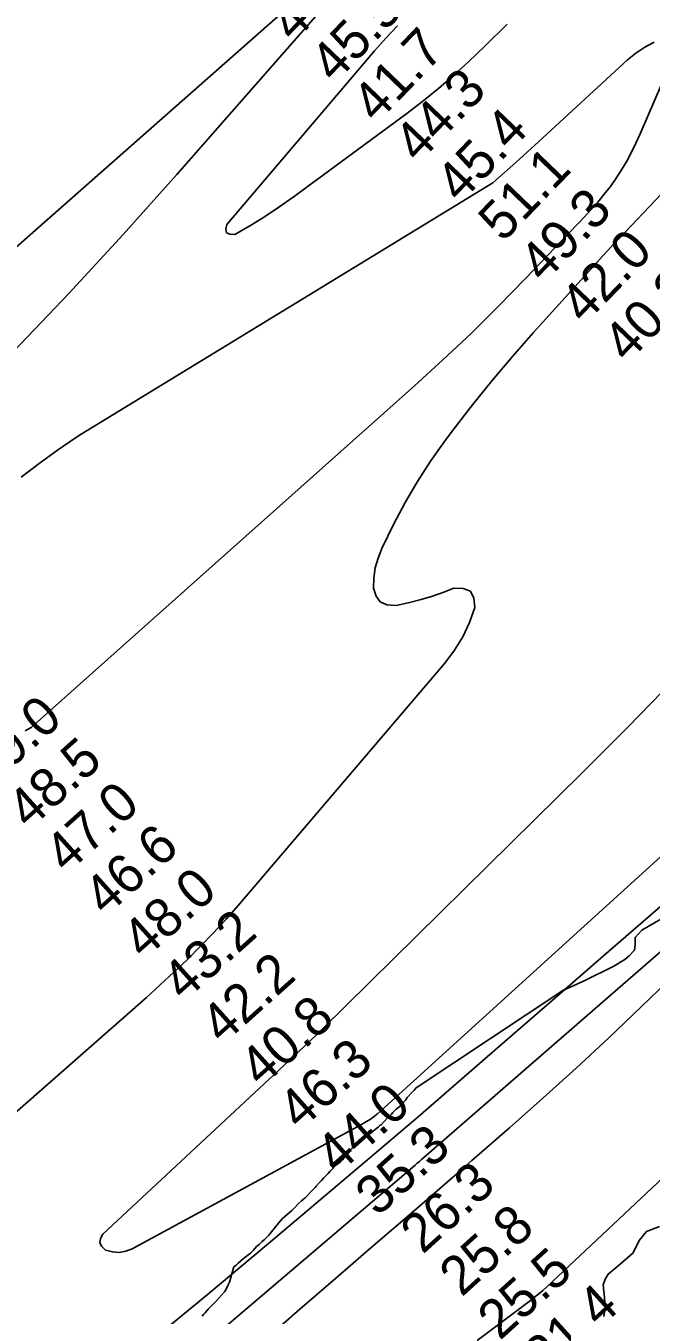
# Model space of a CAD drawing. Extents: x 3177385 to 3215275, y 903885 to 929304.
# Drawn here: x 3203380 to 3204461, y 919142 to 921371 of the extents above; entities that cross this region are included whole.
import ezdxf

# ---------------------------------------------------------------- set-up
doc = ezdxf.new("R2010")
doc.units = 0
for name, color, linetype in [('V-RIVR-EDGE', 7, 'Continuous'), ('V-RIVR-RANG', 7, 'Continuous'), ('V-SITE-VEGE', 7, 'Continuous'), ('V-TOPO-DPTH', 7, 'Continuous'), ('V-TOPO-MAJR', 7, 'Continuous'), ('V-TOPO-MINR', 7, 'Continuous')]:
    doc.layers.add(name, color=color, linetype=linetype)

msp = doc.modelspace()

# ---------------------------------------------------------------- linework, layer by layer
at = {"layer": 'V-RIVR-EDGE'}
msp.add_lwpolyline([(3204475.1, 919295.4), (3204452.9, 919286.7), (3204440, 919271.5), (3204429.7, 919250.2), (3204407.5, 919230.4), (3204386.7, 919212.9), (3204381.1, 919204.6), (3204377.9, 919194.5), (3204380.1, 919172.3), (3204381.5, 919154.8), (3204379.1, 919140)], dxfattribs=at)
at = {"layer": 'V-SITE-VEGE'}
for points in [[(3204004.7, 919482.8), (3204012, 919489.5), (3204014.6, 919492.6), (3204020.3, 919498.4), (3204027.3, 919504.4), (3204029.8, 919506.9), (3204036.8, 919514.6), (3204039, 919518.4), (3204047.6, 919527.9), (3204051.1, 919531.4), (3204055.2, 919535.9), (3204056.6, 919536.6), (3204308.2, 919703.5), (3204345.2, 919720.1), (3204396.1, 919745.6), (3204415.2, 919757), (3204422.9, 919763.4), (3204431.8, 919773.6), (3204433.1, 919782.5), (3204433.1, 919795.3), (3204444.5, 919808), (3204477.6, 919827.1)], [(3203684.7, 919140.8), (3203687.9, 919144.2), (3203690.1, 919146.2), (3203695.4, 919152.4), (3203704.4, 919162), (3203708.2, 919165.8), (3203718.4, 919176.8), (3203723.2, 919182.8), (3203725.6, 919186.2), (3203729.2, 919193.4), (3203731.8, 919199.2), (3203739.6, 919225.6), (3203743.7, 919228.8), (3203747.2, 919232.3), (3203756.1, 919240.2), (3203768.2, 919249.4), (3203773.3, 919254.5), (3203778.7, 919260.9), (3203783.1, 919264.7), (3203788.6, 919269.8), (3203791.7, 919272.3), (3203795.5, 919275.8), (3203800, 919280.6), (3203816.8, 919301.6), (3203820, 919305.4), (3203823.5, 919309.2), (3203839.1, 919322.9), (3203844.2, 919327.6), (3203851.5, 919335.6), (3203856.6, 919339.7), (3203859.8, 919342.9), (3203862.6, 919345.4), (3203876.3, 919359.1), (3203879.8, 919362.9), (3203881.7, 919365.5), (3203888, 919372.5), (3203890.9, 919375), (3203894.4, 919379.1), (3203902.7, 919387.1), (3203906.2, 919391.5), (3203910.3, 919395), (3203915.4, 919400.8), (3203923.6, 919407.1), (3203927.5, 919410.9), (3203929.7, 919413.8), (3203932.9, 919417.3), (3203936.7, 919423), (3203938.6, 919425.6), (3203943.3, 919430.6), (3203947.8, 919433.8), (3203951.9, 919437.3), (3203955.1, 919439.5), (3203957.7, 919441.8), (3203960.2, 919443.7), (3203964.6, 919448.1), (3203970.7, 919453.2), (3203976.1, 919457), (3203980.2, 919460.5), (3203983.4, 919462.7), (3203989.8, 919467.8), (3203992.6, 919470.7), (3203994.2, 919471.6), (3203999.6, 919477.1), (3204004.7, 919482.8)]]:
    msp.add_lwpolyline(points, dxfattribs=at)
at = {"layer": 'V-TOPO-DPTH'}
msp.add_lwpolyline([(3205901.8, 920913.5), (3205351.7, 920221.2), (3205339.5, 920206.1), (3205327.1, 920191.1), (3205314.5, 920176.3), (3205301.7, 920161.6), (3205278.5, 920135.5), (3205275.9, 920132.6), (3205274.5, 920131.1), (3205273.1, 920129.7), (3205231.4, 920087.8), (3205209, 920065.6), (3205186.5, 920043.5), (3205163.8, 920021.6), (3205140.9, 919999.9), (3204280.4, 919191.4), (3204273.5, 919185.2), (3204266.6, 919179.2), (3204259.4, 919173.3), (3204252.1, 919167.7), (3204132.3, 919077.8)], dxfattribs=at)
at = {"layer": 'V-TOPO-MAJR'}
msp.add_lwpolyline([(3205672.8, 921072.1), (3205142.6, 920448.4), (3205127.8, 920431.2), (3205112.7, 920414.2), (3205097.4, 920397.4), (3205081.9, 920380.8), (3205066, 920364.6), (3205049.9, 920348.6), (3205033.2, 920333.2), (3205016.3, 920318), (3204557.6, 919919.1), (3204468.1, 919841.3), (3204378.6, 919763.5), (3204289, 919685.8), (3204199.5, 919608), (3204058, 919485.4), (3204039.1, 919469.1), (3204020.2, 919452.8), (3204001.2, 919436.6), (3203982.1, 919420.5), (3203802.6, 919268.9), (3203693.2, 919177.6), (3203583.2, 919087.2)], dxfattribs=at)
at = {"layer": 'V-TOPO-MINR'}
for points in [[(3203358.7, 920808.5), (3203454.5, 920908.7), (3203548.3, 921010.8), (3203640.8, 921114.2), (3203901.2, 921410.9), (3203909.3, 921420.9), (3203916.8, 921431.2), (3203923.5, 921442.1), (3203929.6, 921453.4), (3203936.6, 921467.6), (3203936.3, 921474.2), (3203934.2, 921478.7), (3203929.5, 921479.8), (3203922.9, 921478.9), (3203900.3, 921461.6), (3203896.2, 921458.4), (3203892.2, 921455.2), (3203888.2, 921451.8), (3203884.2, 921448.4), (3203338.3, 920966.7)], [(3204002.4, 921349.9), (3203982.9, 921327.9), (3203963.7, 921305.8), (3203727.3, 921027.9), (3203725.8, 921019.6), (3203727.1, 921013.7), (3203732.7, 921011.2), (3203741.1, 921010.9), (3203767.1, 921025.8), (3203792.6, 921041.4), (3203817.5, 921057.9), (3203842, 921075.2), (3204038.4, 921219.7), (3204066.2, 921241.1), (3204093.5, 921263.1), (3204119.9, 921286.2), (3204145.7, 921310), (3204173.3, 921336.4), (3204212.2, 921374.2)], [(3204022.3, 921371.5), (3204002.4, 921349.9)], [(3203371.7, 920591), (3203402.9, 920614.9), (3203435, 920637.8), (3203467.5, 920660.1), (3203475.6, 920665.4), (3204187.2, 921100), (3204207.1, 921117.6), (3204226.9, 921135.3), (3204246.6, 921153.1), (3204266.2, 921171), (3204420.1, 921312.6), (3204434.5, 921324.2), (3204449.7, 921334.6), (3204466, 921343)], [(3204503.7, 921327.8), (3204441.6, 921184.4), (3204434.3, 921168.6), (3204426.7, 921152.9), (3204418.5, 921137.6), (3204409.8, 921122.5), (3204400.5, 921107.9), (3204390.6, 921093.7), (3204379.8, 921080.1), (3204368.5, 921066.8), (3204338.5, 921033.7), (3204336, 921031)], [(3204489.9, 921092.5), (3204404.7, 921003.2), (3204395.3, 920993.3), (3204385.9, 920983.2), (3204376.6, 920973.1), (3204367.4, 920963), (3204257, 920840.8), (3204221.1, 920799.9), (3204185.9, 920758.4), (3204151.9, 920715.9), (3204118.7, 920672.7), (3204103.7, 920652.6), (3204079.5, 920618.5), (3204056.7, 920583.5), (3204035.9, 920547.3), (3204016.3, 920510.4), (3203995.3, 920467.8), (3203988.7, 920451.2), (3203983.7, 920434.2), (3203981.4, 920416.7), (3203980.8, 920398.9), (3203985.4, 920385.5), (3203992.7, 920375.5), (3204004.1, 920370.5), (3204018.2, 920369), (3204023.1, 920369.9), (3204043.3, 920374.2), (3204063.3, 920379.3), (3204083, 920385.5), (3204102.5, 920392.5), (3204119.6, 920399.2), (3204136, 920398.8), (3204148.3, 920393.9), (3204154.3, 920382.1), (3204156.1, 920365.8), (3204146.7, 920339.8), (3204135.3, 920314.9), (3204120.7, 920291.7), (3204104.2, 920269.5), (3203747.4, 919851.2), (3203726.2, 919827), (3203704.5, 919803.3), (3203682.1, 919780.1), (3203659.3, 919757.4), (3203635.9, 919735.2), (3203612.4, 919713.3), (3203588.5, 919691.6), (3203564.5, 919670.2), (3203203, 919353.3)], [(3204336, 921031), (3204334.7, 921029.6), (3204333.4, 921028.3), (3204243.7, 920934.3), (3204197, 920886.5), (3204149.5, 920839.6), (3204100.9, 920793.8), (3204051.6, 920748.7), (3203389, 920158.4), (3203387.8, 920157.5), (3203385.3, 920155.9), (3203384, 920155.2), (3203380.5, 920153.6), (3203378.6, 920152.7)], [(3205677, 921037.5), (3205556.7, 920887.1), (3205480.2, 920792.8), (3205402.7, 920699.3), (3205323.9, 920606.9), (3205244.3, 920515.3), (3205093, 920344.1), (3205084.1, 920334.2), (3205075, 920324.5), (3205065.7, 920315), (3205056.2, 920305.7), (3204895.3, 920150.8), (3204804.5, 920064.8), (3204713, 919979.7), (3204620.1, 919896.1), (3204526.4, 919813.4), (3204067.7, 919414.6), (3204064, 919411.4), (3204060.3, 919408.2), (3204056.6, 919405), (3204052.9, 919401.8), (3203381.8, 918830.1)], [(3205666.8, 920962.1), (3205652, 920944.6), (3205132.8, 920346.1), (3205114.3, 920325.4), (3205095.5, 920305), (3205076.1, 920285.1), (3205056.3, 920265.5), (3204443.7, 919675.1), (3204387.7, 919621.9), (3204331.2, 919569.3), (3204273.8, 919517.5), (3204216, 919466.3), (3204151.1, 919409.6), (3204125.3, 919387.2), (3204099.5, 919364.7), (3204073.6, 919342.4), (3204047.7, 919320), (3203976.5, 919258.7), (3203915, 919205.6), (3203853.7, 919152.5), (3203792.4, 919099.2)], [(3205901.8, 920913.5), (3205351.7, 920221.2), (3205339.5, 920206.1), (3205327.1, 920191.1), (3205314.5, 920176.3), (3205301.7, 920161.6), (3205278.5, 920135.5), (3205275.9, 920132.6), (3205274.5, 920131.1), (3205273.1, 920129.7), (3205231.4, 920087.8), (3205209, 920065.6), (3205186.5, 920043.5), (3205163.8, 920021.6), (3205140.9, 919999.9), (3204280.4, 919191.4), (3204273.5, 919185.2), (3204266.6, 919179.2), (3204259.4, 919173.3), (3204252.1, 919167.7), (3204132.3, 919077.8)], [(3204828.4, 920254), (3203987.1, 919489.8), (3203987, 919489.7), (3203986.9, 919489.6), (3203986.9, 919489.6), (3203982.3, 919485.8), (3203979.9, 919484), (3203977.5, 919482.2), (3203975, 919480.5), (3203971.9, 919478.6), (3203969, 919476.9), (3203966.1, 919475.3), (3203963.2, 919473.6), (3203960.2, 919472), (3203564, 919257.1), (3203552.6, 919252.8), (3203541.1, 919250.7), (3203529.5, 919251.7), (3203517.7, 919254.9), (3203511.3, 919260.8), (3203507.8, 919267.3), (3203508.9, 919274.6), (3203512.9, 919282.4), (3203851.2, 919597.4), (3203861.7, 919607.3), (3203872.2, 919617.2), (3203882.6, 919627.2), (3203892.9, 919637.3), (3204340.4, 920078.7), (3204421.1, 920159.6), (3204500.8, 920241.4)]]:
    msp.add_lwpolyline(points, dxfattribs=at)

# ---------------------------------------------------------------- texts
at = {"layer": 'V-RIVR-RANG'}
for s, rotation, p in [('43.1', 46.1483, (3203843.2, 921341)), ('45.5', 46.1483, (3203913.8, 921270.2)), ('41.7', 46.1483, (3203986.1, 921201.1)), ('44.3', 46.1483, (3204058.4, 921132)), ('45.4', 46.1483, (3204130.7, 921062.9)), ('51.1', 46.1483, (3204204.6, 920995.5)), ('49.3', 46.1483, (3204275.2, 920924.7)), ('42.0', 46.1483, (3204345.5, 920853.5)), ('40.3', 46.1483, (3204419.8, 920786.5)), ('49.0', 41.8583, (3203316.5, 920052.6)), ('48.5', 41.8583, (3203385.6, 919980.2)), ('47.0', 41.8583, (3203450.3, 919903.9)), ('46.6', 41.8583, (3203518, 919830.3)), ('48.0', 41.8583, (3203584.1, 919755.3)), ('43.2', 41.8583, (3203653.2, 919682.9)), ('42.2', 41.8583, (3203720.1, 919608.6)), ('40.8', 41.8583, (3203787, 919534.3)), ('46.3', 41.8583, (3203853.9, 919460)), ('44.0', 41.8583, (3203918.7, 919383.7)), ('35.3', 41.8583, (3203987.7, 919311.3)), ('26.3', 42.1383, (3204065.9, 919246.4)), ('25.8', 42.1383, (3204133.2, 919172.5)), ('25.5', 42.1383, (3204199.3, 919097.4)), ('21.4', 42.1383, (3204279.3, 919035))]:
    msp.add_text(s, height=67, rotation=rotation, dxfattribs=at).set_placement(p)

doc.saveas('drawing.dxf')
